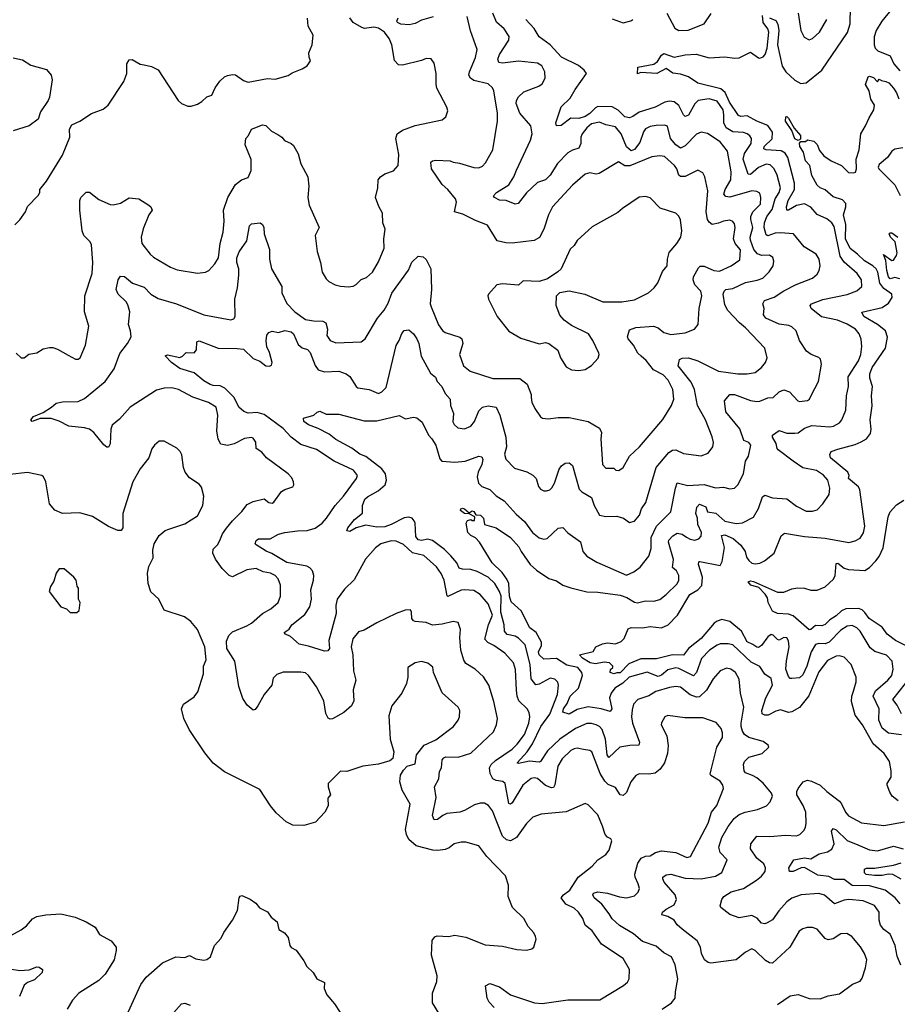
# Model space of a CAD drawing. Extents: x 1933546 to 2138868, y 524910 to 667279.
# Tile 345 of 466: x 2039426 to 2044950, y 636796 to 642993. Entities that reach past the tile are written whole.
import ezdxf

# ---------------------------------------------------------------- set-up
doc = ezdxf.new("R2010")
doc.units = 0

msp = doc.modelspace()

# ---------------------------------------------------------------- linework, layer by layer
at = {"layer": '0CON10XD'}
for points in [[(2044144.8, 643004.8), (2044185, 642988.9), (2044198.4, 642965), (2044204.1, 642925), (2044196.1, 642835), (2044225, 642700), (2044247.5, 642665), (2044305, 642611.9), (2044342.4, 642592.4), (2044375, 642596.5), (2044474.4, 642675), (2044636.6, 642913.4), (2044653.5, 642966.5), (2044656.4, 643185)], [(2043433, 642327), (2043395, 642322.1), (2043364, 642306), (2043352, 642288), (2043329, 642221), (2043295, 642175.8), (2043275, 642168.1), (2043245, 642193.3), (2043211.2, 642275), (2043175, 642319.4), (2043115, 642331.5), (2043075, 642348.2), (2043025, 642337.8), (2042995, 642312.2), (2042965.3, 642274.7), (2042957.9, 642255), (2042957.1, 642215), (2042946, 642184), (2042905, 642173.1), (2042875.6, 642155), (2042811.9, 642088.1), (2042765, 642014.5), (2042734.7, 641985.3), (2042685, 641968.6), (2042615, 641904), (2042564.4, 641835.6), (2042545, 641831.4), (2042487.5, 641855), (2042445, 641857.3), (2042413.9, 641873.9), (2042408, 641885), (2042427.1, 641905), (2042505.7, 641954.3), (2042536.7, 642005), (2042552.8, 642047.2), (2042640.7, 642235), (2042651.2, 642275), (2042643.8, 642325), (2042575, 642405.7), (2042551.5, 642465), (2042552.5, 642485), (2042565, 642506.9), (2042600, 642540), (2042693.8, 642575), (2042715, 642590), (2042733.3, 642625), (2042731.5, 642665), (2042712.4, 642702.4), (2042685, 642719.5), (2042565, 642731.6), (2042465, 642719.4), (2042441.9, 642725), (2042435.6, 642745), (2042445.6, 642775), (2042505.4, 642865), (2042506.7, 642886.7), (2042476.4, 642935), (2042427.2, 642977.3), (2042403.9, 643035)], [(2043500, 643035), (2043549.7, 642939.7), (2043575, 642926.4), (2043632.5, 642927.5), (2043735, 642968.1), (2043778.6, 643031.4)], [(2044326.5, 643035), (2044341.9, 642925), (2044364.4, 642884.4), (2044395, 642866), (2044415, 642875.8), (2044459.4, 642915), (2044506.5, 642995)], [(2044918.8, 643065), (2044852.3, 642985), (2044816.8, 642925), (2044804.6, 642885), (2044803.6, 642835), (2044810.6, 642815), (2044826.6, 642796.6), (2044905.6, 642765), (2044927.5, 642715), (2044965, 642670.7)], [(2039395, 641702.5), (2039426.7, 641733.3), (2039462, 641785), (2039475, 641817.5), (2039543, 641887), (2039552.5, 641905), (2039553.3, 641925), (2039595, 641977.5), (2039695, 642140), (2039742.9, 642255), (2039740, 642305), (2039755, 642331.2), (2039805.7, 642354.3), (2039877.3, 642402.7), (2039950.7, 642429.3), (2039982.5, 642455), (2040082, 642605), (2040100, 642655), (2040100, 642715), (2040115, 642741.2), (2040135, 642743.8), (2040185, 642713.8), (2040210.7, 642709.3), (2040255, 642698.8), (2040297.6, 642677.6), (2040424.4, 642484.4), (2040445, 642466.2), (2040485, 642448.8), (2040505, 642448.8), (2040545, 642461.2), (2040572.3, 642477.7), (2040605, 642508.8), (2040635, 642518.8), (2040656.5, 642565), (2040685, 642606.9), (2040715, 642634.2), (2040735, 642642), (2040765, 642648.8), (2040785, 642646.2), (2040835, 642610.8), (2040865, 642601.2), (2040985, 642623.8), (2041035, 642618.8), (2041115, 642642), (2041140.3, 642659.7), (2041205, 642683.3), (2041235, 642702.5), (2041257.5, 642735), (2041248.3, 642758.3), (2041246.7, 642785), (2041267.5, 642835), (2041273.3, 642895), (2041242.6, 642952.6), (2041236.8, 643003.2)], [(2040685.3, 639714.7), (2040702.8, 639757.2), (2040727.2, 639792.8), (2040765, 639839.4), (2040825, 639896.9), (2040858.1, 639941.9), (2040895, 639960), (2040965, 639977.1), (2040995, 639954.2), (2041015, 639950.8), (2041025, 639956.2), (2041075, 640023.3), (2041094.1, 640035.9), (2041146.4, 640053.6), (2041152.5, 640065), (2041150, 640085), (2041138.8, 640108.8), (2041115, 640133.8), (2040978.8, 640235), (2040950.9, 640270.9), (2040913.8, 640295), (2040912.5, 640335), (2040895, 640359.2), (2040885, 640364), (2040842.1, 640357.9), (2040775.4, 640324.6), (2040735, 640313.5), (2040692.4, 640322.4), (2040675, 640353.3), (2040666.5, 640405), (2040673.4, 640503.4), (2040663.8, 640555), (2040614.6, 640584.6), (2040515, 640617.9), (2040425, 640665.4), (2040383.6, 640676.4), (2040335.5, 640674.5), (2040288.3, 640661.7), (2040121.9, 640555), (2040055, 640478.1), (2040008.9, 640441.1), (2039999.5, 640415), (2039995.6, 640324.4), (2039985, 640303.3), (2039975, 640303.3), (2039955, 640316.7), (2039893.1, 640395), (2039865, 640415.6), (2039835, 640424.4), (2039735, 640435.6), (2039675, 640466.9), (2039625, 640482.9), (2039555, 640483.3), (2039505, 640463.3), (2039497.5, 640475), (2039513.3, 640495), (2039575, 640521.2), (2039626.2, 640553.8), (2039655, 640580), (2039695, 640587.3), (2039795, 640590), (2039835, 640608.9), (2039965, 640716.8), (2040021.8, 640795), (2040057, 640893), (2040105.5, 640955), (2040126.9, 640996.9), (2040124.2, 641035), (2040111.4, 641075), (2040119.1, 641155), (2040107.9, 641197.9), (2040096.9, 641216.9), (2040045.6, 641265), (2040034.5, 641294.5), (2040045.7, 641355), (2040061.2, 641378.8), (2040085, 641377.5), (2040136, 641335), (2040208.8, 641308.8), (2040250.8, 641265), (2040297.9, 641237.9), (2040414, 641204), (2040585, 641136.5), (2040755, 641104.2), (2040775, 641111.2), (2040782.5, 641125), (2040781.2, 641235), (2040796.8, 641305), (2040805.3, 641385.3), (2040804.7, 641425), (2040792.2, 641465), (2040793.6, 641495), (2040807.8, 641532.2), (2040855, 641601.2), (2040873.3, 641696.7), (2040885, 641709.2), (2040940, 641715), (2040954.1, 641704.1), (2040962, 641685), (2040964.4, 641645), (2040997.6, 641547.6), (2040999.1, 641485), (2041010.5, 641425), (2041075.6, 641315), (2041076.7, 641275), (2041107.6, 641207.6), (2041158.5, 641155), (2041226, 641106), (2041275, 641096.9), (2041335, 641095.6), (2041352, 641085), (2041364.4, 641045), (2041360, 641005), (2041381.2, 640975), (2041415, 640960), (2041575, 640966.7), (2041600, 640985), (2041678.5, 641115), (2041719.2, 641165), (2041745, 641208.6), (2041768.8, 641271.2), (2041873.8, 641416.2), (2041895, 641467.5), (2041935, 641504), (2041965, 641500.8), (2041984.5, 641484.5), (2042014.3, 641425), (2042017.1, 641295), (2042010.6, 641205), (2042015.6, 641185), (2042062.8, 641072.8), (2042086.4, 641036.4), (2042105, 641023.5), (2042195.4, 640995.4), (2042209.2, 640985), (2042214.4, 640954.4), (2042194.4, 640885), (2042219.2, 640815), (2042260.9, 640780.9), (2042404.5, 640734.5), (2042575, 640735.6), (2042620.2, 640700.2), (2042644.3, 640635), (2042645.6, 640615.6), (2042650, 640585), (2042667.5, 640545), (2042703.2, 640493.2), (2042717.5, 640485), (2042755, 640480), (2042815, 640489.2), (2042885, 640489.4), (2043005, 640464.3), (2043075, 640422.5), (2043086.9, 640395), (2043082.9, 640355), (2043093.7, 640193.7), (2043115, 640170.8), (2043165, 640171.2), (2043178.8, 640158.8), (2043197.5, 640155), (2043224, 640175), (2043264.4, 640245), (2043326.2, 640303.8), (2043474.1, 640475.9), (2043528.9, 640565), (2043542.2, 640605), (2043537.8, 640665), (2043507.8, 640725), (2043475, 640758.5), (2043415, 640790), (2043369.1, 640849.1), (2043338.6, 640875), (2043316.7, 640895), (2043290, 640945), (2043256.5, 640985), (2043252.4, 640997.6), (2043265, 641040.8), (2043303.9, 641056.1), (2043415, 641063.5), (2043444.6, 641054.6), (2043480, 641025), (2043525, 641012.5), (2043615, 641021.9), (2043673.8, 641045), (2043695.8, 641075), (2043702.7, 641175), (2043718.8, 641255), (2043713.8, 641285), (2043675.4, 641325), (2043664.6, 641355), (2043667.5, 641375), (2043697.5, 641432.5), (2043708.2, 641441.8), (2043735, 641441.6), (2043795, 641414.7), (2043829.5, 641410.5), (2043905, 641443.3), (2043958.9, 641481.1), (2043962, 641545), (2043928.5, 641585), (2043918.4, 641615), (2043928.5, 641685), (2043925, 641708), (2043915, 641722.5), (2043895, 641732.5), (2043855.9, 641725.9), (2043825, 641711.9), (2043785, 641704.5), (2043765, 641718), (2043754.5, 641735), (2043747.1, 641785), (2043756.6, 641916.6), (2043738.9, 642005), (2043725, 642028.8), (2043695, 642046), (2043615, 642006.2), (2043585.4, 642005.4), (2043575, 642015.8), (2043561.8, 642055), (2043546.5, 642075), (2043485, 642131.4), (2043455, 642135.6), (2043405, 642130.4), (2043267.1, 642072.9), (2043234, 642074), (2043195, 642098.6), (2043073.8, 642026.2), (2043055, 642021.1), (2043015, 642028.5), (2042985, 642021.1), (2042905, 641951.9), (2042780, 641815), (2042754.4, 641765), (2042725.7, 641675.7), (2042698.6, 641621.4), (2042665, 641603.1), (2042525, 641586.4), (2042485, 641588.1), (2042432.2, 641602.2), (2042370, 641700), (2042295, 641728.9), (2042215, 641770), (2042163.3, 641783.3), (2042175.3, 641845), (2042170, 641865), (2042121.1, 641925), (2042085, 641956.5), (2042017.3, 642055), (2042013.8, 642096.2), (2042025, 642105.7), (2042045, 642110), (2042135, 642105.5), (2042155, 642095.6), (2042195, 642090.9), (2042285, 642063.1), (2042315, 642061.4), (2042339.1, 642070.9), (2042357.5, 642092.5), (2042403.1, 642175), (2042433.8, 642353.8), (2042434.4, 642405), (2042410.6, 642545), (2042402.5, 642565), (2042375, 642589.2), (2042285, 642611.1), (2042264.3, 642625), (2042253.7, 642643.7), (2042256.5, 642665), (2042295.4, 642755), (2042304.5, 642805), (2042262.8, 642922.8), (2042243.2, 643013.2)], [(2040202.8, 641677.2), (2040191.1, 641625), (2040195.6, 641585.6), (2040246.6, 641516.6), (2040268.3, 641498.3), (2040375.5, 641435.5), (2040418.3, 641418.3), (2040545, 641397.5), (2040595, 641404), (2040616.7, 641415), (2040655, 641456.2), (2040676.9, 641495), (2040687.8, 641585), (2040706.4, 641655), (2040712.7, 641725), (2040710, 641795), (2040736, 641875), (2040785, 641956.7), (2040822.5, 641985), (2040865, 642000.8), (2040883.5, 642045), (2040883, 642113), (2040844.4, 642205), (2040850, 642245), (2040866.7, 642265), (2040885.5, 642304.5), (2040955, 642331.4), (2040975, 642328.1), (2041011.8, 642291.8), (2041050.6, 642270.6), (2041076, 642255), (2041092.1, 642232.1), (2041134.2, 642214.2), (2041150.5, 642200.5), (2041178.1, 642148.1), (2041195, 642086.7), (2041240.8, 642005), (2041246.9, 641945), (2041240.6, 641875), (2041248.6, 641825), (2041310.5, 641685), (2041285.8, 641635), (2041297.5, 641535), (2041320, 641465), (2041330.8, 641405), (2041355, 641362.5), (2041372.5, 641345), (2041412.5, 641325), (2041445, 641317.1), (2041495, 641312), (2041524.2, 641315.8), (2041544.3, 641325.7), (2041575, 641358), (2041609.1, 641370.9), (2041645.8, 641405), (2041685, 641468.8), (2041720.8, 641555), (2041718.1, 641615), (2041725.7, 641675.7), (2041710.8, 641715), (2041710, 641775), (2041687.5, 641817.5), (2041666.2, 641873.8), (2041680, 641935), (2041683.3, 641985), (2041697.5, 642005), (2041725, 642023.3), (2041778.3, 642041.7), (2041808, 642075), (2041812.5, 642145), (2041794.4, 642245), (2041802.5, 642275), (2041835, 642297.1), (2041915, 642327.1), (2042085, 642364), (2042107.3, 642382.7), (2042120.7, 642420.7), (2042115, 642442.5), (2042051.9, 642561.9), (2042046.4, 642586.4), (2042046.9, 642655), (2042035, 642720), (2042015, 642747.5), (2041985, 642748.8), (2041955, 642736.2), (2041835, 642708.1), (2041809.7, 642709.7), (2041785.7, 642735.7), (2041768.9, 642835), (2041752.5, 642875), (2041723.1, 642915), (2041685, 642941.1), (2041655, 642945.7), (2041597, 642937), (2041580, 642945), (2041525, 642976.2), (2041503.3, 643005)], [(2042028.3, 643011.8), (2041955, 642990.3), (2041915, 642970.4), (2041878, 642962), (2041825, 642964.6), (2041804.6, 642975), (2041800.4, 642985), (2041808.2, 643005)], [(2044955, 638075.8), (2044916.7, 638106.7), (2044901.5, 638131.5), (2044886.5, 638175), (2044886.7, 638185), (2044910, 638225), (2044910.9, 638265), (2044900.6, 638325), (2044866.7, 638375), (2044797.7, 638435), (2044730, 638555), (2044684.4, 638615), (2044660.7, 638700.7), (2044663.5, 638735), (2044674, 638766), (2044690.5, 638825), (2044691.5, 638855), (2044658.9, 638935), (2044615, 638981.4), (2044585, 638990), (2044565, 638987.8), (2044510.9, 638959.1), (2044455, 638888.5), (2044393.3, 638736.7), (2044335, 638664.1), (2044285, 638636), (2044265, 638633.2), (2044215, 638648.2), (2044185, 638640), (2044136, 638615), (2044115.4, 638615.4), (2044100, 638625), (2044097.5, 638645), (2044121.5, 638725), (2044163.3, 638805), (2044155.6, 638845.6), (2044115, 638874), (2044085, 638922.2), (2044029.2, 638949.2), (2043915, 639058), (2043884.6, 639065.4), (2043835, 639063.8), (2043815, 639057.3), (2043768.2, 639025), (2043718.2, 638971.8), (2043686, 638884), (2043666.5, 638863.5), (2043575, 638908.8), (2043555, 638913.1), (2043505, 638901.6), (2043465, 638868.2), (2043445, 638859.3), (2043375, 638886.9), (2043262.1, 638855), (2043222.5, 638817.5), (2043172.7, 638785), (2043149.7, 638755), (2043139.3, 638725), (2043151.9, 638655), (2043142, 638638), (2043085, 638655.3), (2043005, 638668.1), (2042935, 638651.8), (2042885, 638621.4), (2042845, 638633.8), (2042847.8, 638655), (2042871.5, 638688.5), (2042891.6, 638735), (2042942.2, 638785), (2042968.1, 638865), (2042963.2, 638885), (2042940, 638915), (2042869.3, 638930.7), (2042805, 638972.9), (2042725, 638968.5), (2042695.5, 638995), (2042691.8, 639015), (2042710.9, 639055), (2042710.5, 639075), (2042676.7, 639135), (2042637.2, 639165), (2042581.4, 639271.4), (2042519.1, 639329.1), (2042508.1, 639365), (2042503.9, 639443.9), (2042492.5, 639472.5), (2042463.1, 639513.1), (2042399.6, 639575), (2042320.8, 639705), (2042295, 639732.9), (2042265, 639746.9), (2042247.1, 639765), (2042236.2, 639825), (2042245, 639840), (2042265, 639847.5), (2042275, 639840), (2042288.3, 639841.7), (2042290, 639865), (2042255, 639882.5), (2042225, 639886), (2042201.2, 639905), (2042202.5, 639915), (2042212.2, 639917.8), (2042225.5, 639915.5), (2042255, 639890), (2042275, 639902.5), (2042285, 639897.5), (2042297.5, 639877.5), (2042326, 639875), (2042344.4, 639855), (2042352.5, 639815), (2042424.4, 639794.4), (2042515.7, 639735), (2042567.5, 639675), (2042582, 639645), (2042638.6, 639565), (2042679.1, 639529.1), (2042755.8, 639475.8), (2042805, 639461.4), (2042843.7, 639433.7), (2042895, 639416.7), (2042995, 639392.5), (2043065, 639390.9), (2043205, 639370.5), (2043246.6, 639356.6), (2043295, 639327.9), (2043315, 639323.8), (2043365, 639334.6), (2043417, 639333), (2043455, 639343.5), (2043495.8, 639374.2), (2043565, 639442.9), (2043574.5, 639465), (2043575.6, 639495), (2043558.9, 639525), (2043535, 639546.2), (2043541.1, 639595), (2043509.4, 639705), (2043512.7, 639717.3), (2043536.5, 639743.5), (2043565, 639760.4), (2043595, 639755.4), (2043623.3, 639736.7), (2043645, 639723.6), (2043675, 639716.9), (2043701.2, 639725), (2043715, 639743.3), (2043717.5, 639765), (2043694.6, 639815), (2043692.5, 639855), (2043682.5, 639885), (2043687.3, 639925), (2043705, 639944.5), (2043745, 639926.4), (2043755.5, 639895.5), (2043807.7, 639887.7), (2043865, 639837.3), (2043935, 639822.9), (2043975, 639825.6), (2044045, 639862.5), (2044075, 639916), (2044100.8, 639989.2), (2044115, 640000.7), (2044165, 639984.7), (2044255, 639977.5), (2044315, 639931.5), (2044375, 639899.4), (2044415, 639899.4), (2044445, 639908.6), (2044481.4, 639945), (2044520, 640005), (2044525.7, 640044.3), (2044512.5, 640095), (2044485, 640125.4), (2044440.6, 640155), (2044355, 640172.1), (2044293.3, 640215), (2044200.6, 640285), (2044193.1, 640295), (2044188.1, 640325), (2044164.4, 640365), (2044165, 640378.8), (2044205, 640406.9), (2044255, 640390.8), (2044305, 640390), (2044325, 640393.8), (2044365, 640422.1), (2044411.2, 640438.8), (2044525, 640429.6), (2044548, 640435), (2044585, 640455.6), (2044600, 640475), (2044625.5, 640535), (2044630.4, 640625), (2044641.8, 640685), (2044641.2, 640745), (2044705, 640845.7), (2044720.4, 640885), (2044726.4, 640936.4), (2044723, 640983), (2044709.5, 641015), (2044686.7, 641045), (2044635, 641077.9), (2044572.7, 641102.7), (2044473, 641123), (2044407.5, 641175), (2044400.8, 641195), (2044410, 641205), (2044481.8, 641231.8), (2044635, 641264.1), (2044695, 641286.7), (2044726.9, 641315), (2044724.5, 641355), (2044696.5, 641395), (2044615, 641467.1), (2044589.5, 641505), (2044551.7, 641691.7), (2044536.9, 641715), (2044505, 641738.9), (2044445, 641767.8), (2044405, 641813.5), (2044366.2, 641835), (2044315, 641823.2), (2044265, 641794.5), (2044254.6, 641794.6), (2044251.8, 641815), (2044262.8, 641855), (2044302.5, 641925), (2044302.7, 641965), (2044259.7, 642125), (2044243.2, 642153.2), (2044218.8, 642168.8), (2044123.7, 642173.7), (2044109.5, 642179.5), (2044111.9, 642195), (2044163, 642243), (2044163.1, 642285), (2044135, 642328), (2044065, 642355.2), (2044005, 642387.3), (2043965, 642384.7), (2043951, 642391), (2043894.5, 642475), (2043866.1, 642536.1), (2043838.9, 642558.9), (2043693.3, 642593.3), (2043635, 642634.2), (2043585, 642650), (2043536, 642656), (2043495.8, 642685.8), (2043435.3, 642654.7), (2043335, 642661.1), (2043313.6, 642653.6), (2043317.5, 642695), (2043416.7, 642713.3), (2043439.8, 642730.2), (2043465, 642770.8), (2043480.3, 642779.7), (2043545, 642757.3), (2043615, 642771.3), (2043683.2, 642776.8), (2043765, 642754.4), (2043865, 642760.6), (2043925, 642751.4), (2043955, 642754.2), (2044025, 642788), (2044075, 642753.8), (2044085, 642751.2), (2044105, 642759.2), (2044117.3, 642775), (2044131.5, 642815), (2044141.8, 642915), (2044135.4, 642935), (2044106.2, 642975), (2044100.6, 643019.4)], [(2043554.2, 640045), (2043565, 640078.5), (2043631.7, 640061.7), (2043735, 640066.7), (2043805, 640046.2), (2043855, 640050), (2043895, 640039.5), (2043925, 640045.6), (2043946.9, 640065), (2043982.5, 640135), (2043994.5, 640215), (2044013.2, 640246.8), (2044027.3, 640315), (2044015, 640332.2), (2043984.6, 640344.6), (2043957.8, 640417.8), (2043870.9, 640525), (2043862.5, 640595), (2043895, 640633.8), (2043925, 640634.4), (2044025, 640597.2), (2044065, 640589.7), (2044085, 640591.6), (2044135, 640613.1), (2044168.8, 640615), (2044205, 640650.8), (2044235, 640662.9), (2044270.7, 640650.7), (2044323.8, 640595), (2044335, 640590.8), (2044385, 640596), (2044397.5, 640605), (2044408.3, 640628.3), (2044454.4, 640715), (2044472, 640825), (2044465.8, 640855.8), (2044455, 640866.2), (2044406.7, 640885), (2044377.6, 640907.6), (2044334.4, 640975), (2044313.9, 641033.9), (2044285, 641060), (2044267.9, 641067.9), (2044205, 641076.7), (2044122.2, 641115), (2044106.9, 641135), (2044111.9, 641175), (2044102.9, 641205), (2044113.8, 641225), (2044175, 641247.3), (2044235, 641286.6), (2044313.7, 641326.4), (2044415, 641365.7), (2044445, 641392), (2044458.6, 641415), (2044464.4, 641445), (2044458.1, 641485), (2044438.3, 641518.3), (2044363.1, 641563.1), (2044295.3, 641645.3), (2044215, 641652.4), (2044181.3, 641648.7), (2044135, 641632.3), (2044125, 641639.4), (2044110.6, 641685), (2044113.1, 641715), (2044129.3, 641755), (2044161, 641799), (2044180, 641865), (2044205.5, 641905.5), (2044215.2, 641935), (2044194.4, 642014.4), (2044175.4, 642055), (2044149, 642079), (2044123.8, 642083.8), (2044075, 642063.1), (2044025, 642020), (2044011.6, 642021.6), (2043979.8, 642115), (2043988.9, 642151.1), (2044029.6, 642215), (2044031.8, 642245), (2044021.9, 642261.9), (2044004.2, 642275), (2043982.4, 642282.4), (2043915, 642286.8), (2043873.4, 642313.4), (2043857.5, 642345), (2043858.7, 642395), (2043852.9, 642425), (2043815, 642481.3), (2043765, 642495.3), (2043695.9, 642484.1), (2043675.2, 642464.8), (2043635, 642393.1), (2043615, 642384.4), (2043603.8, 642393.8), (2043574.3, 642454.3), (2043545.4, 642475.4), (2043515, 642480.4), (2043486.5, 642473.5), (2043425, 642442.5), (2043325, 642411.8), (2043286, 642384), (2043265, 642376.3), (2043235, 642382.3), (2043193.6, 642423.6), (2043155, 642445.7), (2043065, 642446.5), (2043050.4, 642439.6), (2043015, 642402.1), (2042984.2, 642385), (2042945, 642371.7), (2042895, 642372.7), (2042835, 642327.1), (2042805, 642324.4), (2042801.5, 642345), (2042833.3, 642445), (2042890.5, 642499.5), (2042922, 642555), (2042992.5, 642655), (2042979.4, 642675), (2042944.2, 642704.2), (2042836.7, 642756.8), (2042765, 642834.4), (2042696, 642885), (2042665, 642938), (2042611.2, 642995)], [(2043155, 642999.2), (2043225, 642973.5), (2043273.4, 642986.6), (2043284.7, 642995.3)], [(2039385, 642753.3), (2039445, 642740), (2039496.4, 642706.4), (2039595, 642680), (2039623.8, 642645), (2039630.8, 642615), (2039613.8, 642505), (2039606.2, 642485), (2039556.9, 642413.1), (2039542.5, 642367.5), (2039485, 642325.8), (2039386.1, 642293.9)], [(2044975, 638491.8), (2044895, 638503.2), (2044855, 638534.6), (2044832.8, 638585), (2044835, 638655.8), (2044798.6, 638735), (2044811.7, 638768.3), (2044890.4, 638835), (2044914.2, 638865), (2044923.6, 638905), (2044916.6, 638956.6), (2044882.4, 638992.4), (2044807.4, 639017.4), (2044778.9, 639038.9), (2044715.3, 639145), (2044695, 639164.7), (2044665, 639180), (2044635, 639176.7), (2044595, 639150.8), (2044520, 639075), (2044495, 639065.7), (2044455, 639067.7), (2044435, 639059.6), (2044406.4, 639015), (2044381, 638925), (2044355, 638868.9), (2044335, 638850.5), (2044285, 638845.8), (2044275, 638847.5), (2044265, 638859.2), (2044248.5, 638905), (2044252.1, 638957.9), (2044268.5, 639045), (2044265, 639083.8), (2044255, 639102.2), (2044235, 639104.5), (2044205, 639088.5), (2044195, 639091.1), (2044168.9, 639118.9), (2044155, 639122.5), (2044135, 639108.8), (2044095, 639053.2), (2044075, 639042.2), (2044065, 639043.3), (2044041.3, 639061.3), (2044005, 639077.3), (2043968.4, 639145), (2043895, 639204.7), (2043845, 639218.1), (2043815, 639208.4), (2043796.2, 639195), (2043715, 639097.7), (2043634.8, 639035.2), (2043605, 638993.8), (2043535, 638994.8), (2043435, 638969.7), (2043335, 638970.8), (2043260.2, 638939.8), (2043205, 638882.2), (2043185, 638883.1), (2043165, 638875.8), (2043142, 638885), (2043145, 638902.5), (2043160, 638915), (2043160, 638925), (2043137.5, 638945), (2043105, 638948.8), (2043050.2, 638939.8), (2043017.3, 638945), (2042967.3, 638975), (2042950, 638995), (2043035, 639016.7), (2043053.2, 639046.8), (2043093.8, 639065), (2043125, 639070.9), (2043175, 639065.3), (2043210.9, 639079.1), (2043230.7, 639099.3), (2043255, 639160), (2043275, 639166.7), (2043345, 639164.6), (2043395, 639174.4), (2043465, 639164.6), (2043506.7, 639183.3), (2043565.8, 639244.2), (2043644.1, 639375.9), (2043695, 639405.4), (2043719, 639431), (2043722.8, 639485), (2043699.2, 639565), (2043700.2, 639579.8), (2043706.9, 639583.1), (2043835, 639558.5), (2043847.8, 639582.2), (2043861.1, 639671.1), (2043843.7, 639746.3), (2043865, 639751.6), (2043917.3, 639727.3), (2043964.7, 639685), (2043992.3, 639645), (2044001.2, 639611.2), (2044015, 639590), (2044035, 639572.7), (2044055, 639567.8), (2044085, 639573.1), (2044113.4, 639586.6), (2044175.5, 639634.5), (2044219.2, 639745), (2044239.7, 639760.3), (2044365, 639740.7), (2044495, 639730.5), (2044645, 639703.1), (2044685, 639712.7), (2044715, 639730.6), (2044737.3, 639762.7), (2044746.2, 639805), (2044714.7, 640035), (2044705, 640052.7), (2044642.9, 640105), (2044646, 640125), (2044638, 640145), (2044529.2, 640235), (2044524.1, 640255.9), (2044533.3, 640275), (2044575, 640290), (2044685, 640320), (2044723, 640337), (2044756, 640355), (2044780.9, 640389.1), (2044784.3, 640415), (2044778.1, 640475), (2044792.1, 640562.1), (2044786.7, 640626.7), (2044793.8, 640685), (2044777.4, 640737.4), (2044777.1, 640765), (2044791.6, 640805), (2044875.4, 640925), (2044887.3, 640995), (2044874.6, 641035), (2044825, 641075.2), (2044737.9, 641125), (2044727.1, 641152.9), (2044855, 641181.5), (2044895, 641208.1), (2044916.5, 641245), (2044914.4, 641265), (2044865, 641301.9), (2044839.9, 641335), (2044826.8, 641405), (2044816.1, 641425), (2044795, 641444.8), (2044743.4, 641475), (2044698, 641518), (2044652.9, 641552.9), (2044622.8, 641615), (2044625.5, 641705), (2044611.4, 641765), (2044625.3, 641815), (2044625, 641835.7), (2044605, 641860.5), (2044545, 641878.8), (2044495, 641921.9), (2044464, 641934), (2044445, 641952.5), (2044412.4, 642012.4), (2044398.2, 642075), (2044370.9, 642105), (2044358.9, 642158.9), (2044336.2, 642195), (2044334.1, 642215.9), (2044342.5, 642227.5), (2044372.5, 642227.5), (2044385, 642237.5), (2044425, 642228.8), (2044445, 642208.8), (2044460.9, 642170.9), (2044487.2, 642137.2), (2044534, 642104), (2044599.2, 642075), (2044641.7, 642031.7), (2044675, 642029.2), (2044685.5, 642034.5), (2044693.1, 642055), (2044691.2, 642115), (2044708.5, 642175), (2044719.6, 642275), (2044750.4, 642325), (2044771.8, 642375), (2044802.2, 642425), (2044805.7, 642455), (2044783.2, 642493.2), (2044771.8, 642545), (2044749.6, 642585), (2044767, 642633), (2044775, 642638.8), (2044799.6, 642629.6), (2044825, 642602.5), (2044835, 642620), (2044850, 642610), (2044876.7, 642605), (2044895.8, 642595), (2044925, 642562), (2044945, 642532), (2044958.6, 642495)], [(2044325, 642233.8), (2044305, 642244.2), (2044285.7, 642295.7), (2044246.9, 642355), (2044247.7, 642382.3), (2044255, 642383.1), (2044265, 642373.1), (2044299.7, 642309.7), (2044339.4, 642265), (2044339.5, 642240.5), (2044325, 642233.8)], [(2043468.8, 636765), (2043528, 636805), (2043552, 636835), (2043553.3, 636875), (2043568.1, 636955), (2043551.9, 637045), (2043527.5, 637095), (2043480.3, 637120.3), (2043431.5, 637161.5), (2043345, 637190.7), (2043289.4, 637239.4), (2043201.7, 637291.7), (2043155, 637333.6), (2043135.7, 637365.7), (2043090.9, 637425), (2043042.5, 637465), (2043034, 637485), (2043036.7, 637495), (2043065, 637502.9), (2043125, 637495.4), (2043201.5, 637471.5), (2043245, 637465.4), (2043295, 637479.4), (2043318.3, 637501.7), (2043326.4, 637523.6), (2043319.2, 637555), (2043299.1, 637595), (2043296.8, 637615), (2043315.8, 637685), (2043337.9, 637715), (2043365, 637728.1), (2043395, 637730), (2043428.8, 637751.2), (2043465, 637762.4), (2043555, 637752), (2043625, 637719.4), (2043648.8, 637725), (2043759.2, 637935), (2043781.2, 638005), (2043812.9, 638047.1), (2043855.6, 638154.4), (2043852.5, 638175), (2043835, 638201.2), (2043775, 638236.7), (2043770.8, 638245), (2043778.9, 638271.1), (2043812.9, 638415), (2043849.5, 638475), (2043850.4, 638505), (2043841.1, 638531.1), (2043810.3, 638570.3), (2043725, 638599.4), (2043611.7, 638598.3), (2043505, 638613.8), (2043486.7, 638605), (2043465, 638567.5), (2043464, 638555), (2043498.6, 638485), (2043508.1, 638425), (2043503.5, 638375), (2043483.8, 638316.2), (2043458.1, 638275), (2043425, 638250.9), (2043386.1, 638243.9), (2043325, 638246.9), (2043303.1, 638236.9), (2043273.5, 638196.5), (2043245, 638128.6), (2043225, 638110), (2043205, 638114.3), (2043175, 638160), (2043129.5, 638179.5), (2043109.2, 638199.2), (2043079.4, 638249.4), (2043028.1, 638385), (2043015, 638393.3), (2042975, 638400.4), (2042935, 638407.5), (2042915, 638402.9), (2042895, 638392.5), (2042839.6, 638340.4), (2042813.9, 638295), (2042793.6, 638176.4), (2042785, 638161.4), (2042772.3, 638157.7), (2042735, 638172.7), (2042685, 638217.1), (2042665, 638221.5), (2042645, 638217.9), (2042592, 638175), (2042525, 638064.4), (2042515, 638055.6), (2042505, 638059.2), (2042482, 638185), (2042467.3, 638197.3), (2042425, 638205.2), (2042405, 638215.3), (2042387.5, 638247.5), (2042384.1, 638285), (2042392.5, 638305), (2042420.5, 638329.5), (2042525, 638401.8), (2042557.7, 638432.3), (2042602.4, 638495), (2042630.3, 638565), (2042636.9, 638605), (2042633, 638633), (2042620, 638655), (2042568.3, 638705), (2042556.3, 638735), (2042553.4, 638773.4), (2042546.4, 638903.6), (2042533.1, 638945), (2042480, 639005), (2042410.8, 639055), (2042372.3, 639072.3), (2042353.1, 639093.1), (2042376.1, 639185), (2042402.6, 639245), (2042375, 639316.7), (2042323.3, 639375), (2042285, 639400), (2042225, 639405.4), (2042205, 639402.7), (2042121.7, 639361.7), (2042115.8, 639365.8), (2042097.1, 639465), (2042078.4, 639508.4), (2042049.8, 639549.8), (2041970.7, 639620.7), (2041898, 639638), (2041840.8, 639690.8), (2041795, 639710.9), (2041765, 639713.2), (2041699.2, 639695), (2041665, 639670), (2041603.1, 639596.9), (2041532.2, 639467.8), (2041470.3, 639409.7), (2041425.1, 639344.9), (2041415.2, 639305), (2041418, 639255), (2041371.5, 639085), (2041376.2, 639035), (2041365, 639020.8), (2041345, 639018.2), (2041245, 639050.6), (2041185, 639062), (2041130.8, 639110.8), (2041098.8, 639125), (2041091.2, 639135), (2041122.5, 639157.5), (2041138.6, 639185), (2041221.1, 639248.9), (2041251.9, 639298.1), (2041262.3, 639345), (2041259.6, 639405), (2041276.2, 639466.2), (2041277.9, 639495), (2041269.4, 639525), (2041253.1, 639543.1), (2041232.9, 639552.9), (2041107.6, 639577.6), (2041013, 639633), (2040977.6, 639647.6), (2040915, 639688.8), (2040908.8, 639695), (2040914.3, 639715.7), (2040930, 639725), (2041003.4, 639726.6), (2041055, 639755.7), (2041095, 639765.5), (2041175, 639776.4), (2041235, 639777.5), (2041285, 639792.5), (2041330, 639825), (2041357.8, 639855), (2041411.8, 639935), (2041465.2, 639994.8), (2041545.8, 640105), (2041552.9, 640125), (2041527.2, 640157.2), (2041404.7, 640214.8), (2041295, 640288.2), (2041195, 640320.3), (2041134.6, 640365), (2041085, 640419.7), (2040965, 640508.1), (2040920.3, 640520.3), (2040865, 640516.5), (2040837.9, 640527.9), (2040805, 640554.3), (2040775.5, 640615.5), (2040716.9, 640675), (2040688.3, 640688.3), (2040645, 640690.9), (2040625, 640698.1), (2040585, 640719.2), (2040525, 640770), (2040435, 640797.1), (2040382.5, 640835), (2040341.7, 640878.3), (2040356.1, 640883.9), (2040435, 640868.1), (2040451.2, 640875), (2040475, 640898.8), (2040525, 640896.7), (2040538.8, 640915), (2040541.2, 640965), (2040555, 640972.5), (2040676.2, 640926.2), (2040795, 640924.5), (2040835, 640918.5), (2040895, 640861.8), (2040937.1, 640845), (2040975, 640814.5), (2040997.9, 640812.1), (2041011.3, 640818.7), (2041015.4, 640834.6), (2040999, 640899), (2040982.7, 640935), (2040977.3, 640972.7), (2040982.5, 641007.5), (2040993.3, 641025), (2041015, 641032), (2041055, 641024.2), (2041095, 641037.8), (2041135, 641027.8), (2041150, 641015), (2041179.8, 640949.8), (2041205, 640928.6), (2041236.9, 640916.9), (2041255, 640898), (2041285, 640815.8), (2041305, 640790), (2041345, 640777.3), (2041435, 640780), (2041480, 640765), (2041505, 640748.1), (2041543.3, 640685), (2041555, 640675.6), (2041625, 640665.6), (2041685, 640640.8), (2041705, 640650), (2041732.1, 640677.9), (2041796.6, 640943.4), (2041815.6, 640975), (2041830.9, 641019.1), (2041845, 641036.2), (2041875, 641042), (2041904.3, 641015), (2041925, 640983.8), (2041937.3, 640955), (2041953.8, 640875), (2042012.3, 640767.7), (2042043.5, 640743.5), (2042053.9, 640715), (2042082.7, 640685), (2042105, 640640), (2042134.6, 640605), (2042136.7, 640565), (2042155.6, 640515), (2042153.1, 640463.1), (2042160.8, 640445), (2042183.8, 640425), (2042225, 640418.5), (2042265, 640435.6), (2042288.2, 640465), (2042315, 640531.4), (2042339.2, 640555), (2042375, 640562.9), (2042425, 640554.2), (2042447.1, 640505), (2042486, 640365), (2042489.5, 640305), (2042478, 640258), (2042485, 640226.2), (2042539.8, 640169.8), (2042617.6, 640147.6), (2042656.8, 640126.8), (2042676, 640105), (2042690.8, 640055), (2042705, 640038.8), (2042725, 640028.8), (2042741.7, 640028.3), (2042762.5, 640035), (2042775, 640046.7), (2042792.5, 640075), (2042822.5, 640165), (2042836, 640185), (2042858.7, 640201.3), (2042885, 640204.3), (2042906.3, 640186.3), (2042928.1, 640105), (2042948.2, 640038.2), (2042965, 640021.5), (2043024.4, 639985), (2043042.2, 639935), (2043075.5, 639875.5), (2043114.3, 639865.7), (2043185, 639867.5), (2043226.7, 639855), (2043265, 639829.2), (2043295, 639836), (2043326.9, 639875), (2043340.5, 639915), (2043366.7, 639955), (2043431.2, 640175), (2043510.8, 640269.1), (2043535, 640283.8), (2043555, 640285.4), (2043605, 640263.6), (2043715, 640247.5), (2043760, 640265), (2043787.9, 640305), (2043792.6, 640332.6), (2043785, 640366.7), (2043743.1, 640475), (2043691.8, 640565), (2043672.6, 640665), (2043651.2, 640711.2), (2043571.4, 640815), (2043579.2, 640855), (2043595, 640862.9), (2043635, 640864.2), (2043695, 640845.4), (2043825, 640780.9), (2043945, 640764.5), (2044005.6, 640764.4), (2044055, 640772), (2044095.8, 640805), (2044120.8, 640835), (2044130.8, 640865), (2044115.5, 640925.5), (2043994.6, 641054.6), (2043955.8, 641085.8), (2043882.8, 641162.8), (2043865, 641198.8), (2043854.5, 641265.5), (2043859.2, 641285), (2043871.2, 641295), (2043915, 641302.3), (2043995, 641338.7), (2044066.9, 641353.1), (2044103.3, 641366.7), (2044142.7, 641407.3), (2044168.1, 641445), (2044173, 641473), (2044165.5, 641495.5), (2044145, 641510.5), (2044095, 641509.1), (2044069, 641519), (2044047.6, 641547.6), (2044026.2, 641605), (2044024.2, 641625), (2044040.7, 641685), (2044026.7, 641735), (2044027, 641755), (2044041.2, 641785), (2044087.8, 641832.2), (2044091.6, 641875), (2044085, 641900.8), (2044065, 641912.5), (2044035, 641915.4), (2043895, 641876.8), (2043870.8, 641880.9), (2043857.3, 641895), (2043865.3, 641925), (2043901.1, 641985), (2043904.6, 642035), (2043880.9, 642165), (2043835, 642224.4), (2043755, 642277.5), (2043715, 642284.5), (2043685, 642272.5), (2043615, 642198.5), (2043585, 642185.4), (2043555, 642206.4), (2043522.5, 642245), (2043503.8, 642323.8), (2043485, 642330.4), (2043433, 642327)], [(2044985, 642186.7), (2044935, 642177.8), (2044916, 642165), (2044888.8, 642125), (2044835, 642081.2), (2044830, 642065), (2044833.6, 642055), (2044933.3, 641953.2), (2044967.3, 641887.3)], [(2039404.1, 640894.1), (2039435, 640865.7), (2039455, 640864.4), (2039482.9, 640887.1), (2039535, 640896.2), (2039575, 640922.5), (2039615, 640930), (2039635, 640930), (2039665, 640918.8), (2039732, 640882), (2039777, 640857), (2039795, 640857.5), (2039806.7, 640865), (2039840, 640945), (2039862.5, 641065), (2039834, 641155), (2039837.3, 641255), (2039882.5, 641395), (2039887.3, 641465), (2039877.3, 641577.3), (2039869.2, 641595), (2039830, 641635), (2039820.5, 641665), (2039805.6, 641795), (2039805.6, 641855), (2039811.1, 641875), (2039845, 641907.1), (2039865, 641907.5), (2039925, 641861.2), (2039995, 641830), (2040015, 641828.6), (2040061.7, 641838.3), (2040115, 641873.1), (2040175.6, 641865), (2040239.1, 641825), (2040250.9, 641815), (2040259.4, 641795), (2040240, 641765), (2040202.8, 641677.2)], [(2042945, 640784.2), (2042985, 640792), (2043025, 640816.7), (2043066.1, 640863.9), (2043073.8, 640885), (2043071.2, 640895), (2043034.2, 640975), (2043007.1, 641015), (2042899.1, 641069.1), (2042852.1, 641102.1), (2042825, 641133.3), (2042803.3, 641195), (2042803.9, 641256.1), (2042825, 641276.7), (2042883.9, 641286.1), (2042982.5, 641265), (2043096.9, 641216.9), (2043215, 641216.9), (2043295, 641230.6), (2043383.8, 641275), (2043420, 641305), (2043443.2, 641336.8), (2043470.8, 641409.2), (2043501.9, 641445), (2043502.9, 641485), (2043512.8, 641527.2), (2043562.5, 641585), (2043587.1, 641625), (2043593.1, 641665), (2043585, 641733.3), (2043575, 641756.7), (2043556.7, 641775), (2043456.3, 641806.3), (2043395, 641871.2), (2043365, 641880), (2043324.3, 641875.7), (2043220, 641805), (2043191.1, 641778.9), (2043029.7, 641690.3), (2042935, 641604), (2042915, 641572), (2042891.2, 641548.8), (2042833.3, 641425), (2042814.1, 641405.9), (2042747.6, 641362.4), (2042695, 641345.7), (2042595, 641348.8), (2042565, 641323.3), (2042465, 641330.8), (2042430, 641325), (2042377.5, 641265), (2042372.5, 641255), (2042376.7, 641235), (2042432, 641125), (2042505, 641033.3), (2042580.7, 640989.3), (2042695, 640953.8), (2042735, 640961.2), (2042757.5, 640955), (2042814.1, 640914.1), (2042829.2, 640865), (2042865, 640808.8), (2042899.5, 640789.5), (2042945, 640784.2)], [(2044965, 641362.5), (2044935, 641370.7), (2044905, 641361.5), (2044895, 641373.8), (2044883.8, 641415), (2044877.5, 641477.5), (2044862.5, 641515), (2044915, 641476.7), (2044925, 641480), (2044945, 641510), (2044948.1, 641525), (2044935.4, 641595.4), (2044906.7, 641625), (2044899.2, 641645), (2044905, 641652), (2044915, 641651.1), (2044953.5, 641623.5)], [(2044195.8, 636795), (2044275, 636848.2), (2044325, 636857.3), (2044395, 636831.4), (2044465, 636830), (2044515, 636848.1), (2044585, 636860.6), (2044668.3, 636921.7), (2044715, 636942), (2044729.3, 636960.7), (2044750, 637025), (2044756.9, 637075), (2044742.7, 637115), (2044716.9, 637156.9), (2044663.2, 637223.2), (2044632.3, 637242.3), (2044595, 637239.2), (2044545, 637207.1), (2044515, 637200.8), (2044495, 637210), (2044445, 637268.6), (2044415, 637278.9), (2044381.3, 637278.7), (2044355, 637270.8), (2044332.5, 637255), (2044273.1, 637155), (2044165, 637054.5), (2044145, 637056.2), (2044120.4, 637070.4), (2044055, 637134.4), (2044035, 637144.4), (2043995, 637123.5), (2043935, 637074.6), (2043775.5, 637055.5), (2043758.8, 637058.8), (2043735.9, 637075.9), (2043718, 637115), (2043710, 637155), (2043689.4, 637195), (2043595, 637269.2), (2043564.4, 637295), (2043545, 637325.7), (2043505, 637348.1), (2043468, 637358), (2043472, 637375), (2043494.4, 637395), (2043545, 637422.2), (2043560.9, 637455), (2043552.1, 637485), (2043482.9, 637565), (2043472.9, 637585), (2043474.2, 637595), (2043495, 637610), (2043525, 637613.8), (2043615, 637589.3), (2043715, 637585.8), (2043805, 637602.2), (2043844.2, 637625.7), (2043879.4, 637705), (2043835, 637751.4), (2043827.3, 637785), (2043846.2, 637845), (2043884.2, 637915.8), (2043922.9, 637965), (2043955, 637989.5), (2043991.2, 638005), (2044068.7, 638021.3), (2044126.2, 638045), (2044149.7, 638070.3), (2044164.2, 638105), (2044158.1, 638125), (2044105, 638188.2), (2044065, 638222.1), (2044038.8, 638235), (2043995, 638252.5), (2043985.8, 638265), (2043982.1, 638305), (2043987.8, 638325), (2044015, 638350.6), (2044100, 638375), (2044141.2, 638415), (2044137, 638427), (2044105, 638449.2), (2044015, 638476), (2043988.7, 638495), (2043975.3, 638515), (2043965.9, 638545), (2043966.7, 638565), (2043984.7, 638665), (2043962, 638755), (2043953.3, 638843.3), (2043931.9, 638885), (2043902, 638905), (2043875, 638912.5), (2043835, 638894.4), (2043790.4, 638845), (2043748, 638772), (2043705, 638732.1), (2043685, 638728.6), (2043645, 638743.5), (2043585, 638791.1), (2043555, 638795.4), (2043515, 638789.2), (2043430.8, 638765), (2043385, 638737.9), (2043316.3, 638713.7), (2043290, 638685), (2043280.9, 638649.1), (2043276.7, 638605), (2043283.1, 638565), (2043327.9, 638445), (2043323.1, 638426.9), (2043265.3, 638425.3), (2043202.9, 638415), (2043135, 638348.6), (2043123.2, 638365), (2043114.1, 638464.1), (2043092.4, 638525), (2043075, 638543.8), (2043054, 638555), (2043025, 638563.3), (2042995, 638562.2), (2042925, 638532), (2042824.8, 638465.2), (2042748, 638392), (2042705, 638323.3), (2042695, 638319.6), (2042633.9, 638326.1), (2042565, 638310.6), (2042556.2, 638315), (2042619.2, 638385), (2042653.2, 638435), (2042706.1, 638543.9), (2042762.7, 638622.7), (2042811.8, 638745), (2042816.5, 638805), (2042812.6, 638822.6), (2042795, 638841.4), (2042765, 638848.5), (2042695, 638811.8), (2042675, 638807.5), (2042645, 638844.4), (2042638.3, 638935), (2042607.9, 639057.9), (2042565, 639101.2), (2042545, 639112.1), (2042494.1, 639124.1), (2042478, 639145), (2042475.8, 639185), (2042454.5, 639265), (2042457.4, 639365), (2042446.7, 639395), (2042415.8, 639445), (2042375, 639483.7), (2042305, 639520.5), (2042265, 639532.6), (2042212.5, 639535), (2042192, 639542), (2042176.9, 639575), (2042139.5, 639619.5), (2042099.2, 639659.2), (2042025, 639715.7), (2041995, 639723.3), (2041955, 639714.1), (2041935, 639719.6), (2041920.4, 639740.4), (2041915.3, 639825), (2041909.4, 639839.4), (2041895.7, 639855.7), (2041875, 639861.8), (2041845, 639858.8), (2041763.5, 639815), (2041725, 639802.2), (2041675, 639799.1), (2041605, 639811.5), (2041543.8, 639795), (2041505, 639770.9), (2041486, 639775), (2041492.5, 639795), (2041533.3, 639846.7), (2041583.8, 639886.2), (2041584.6, 639935), (2041598.8, 639975), (2041615, 639990.8), (2041681.9, 640028.1), (2041725.5, 640065), (2041734.6, 640095), (2041728, 640135), (2041705, 640166.9), (2041605, 640243.6), (2041567.7, 640257.7), (2041517, 640297), (2041415, 640351.3), (2041374.3, 640385), (2041305, 640420.4), (2041243.1, 640443.1), (2041214.2, 640465), (2041213.3, 640485), (2041276.9, 640503.1), (2041297.7, 640522.3), (2041315, 640528.8), (2041355, 640510), (2041435, 640511.2), (2041595, 640468.1), (2041675, 640469.1), (2041815, 640502.5), (2041855, 640482), (2041905, 640491.2), (2041925, 640486.7), (2041960.3, 640460.3), (2041998.2, 640378.2), (2042021.1, 640355), (2042045, 640315.7), (2042070, 640230), (2042083.6, 640213.6), (2042165, 640208.1), (2042230, 640215), (2042315, 640245.5), (2042335, 640242), (2042340.4, 640225), (2042335, 640193.3), (2042310.8, 640145), (2042304.6, 640115), (2042314.6, 640075), (2042335, 640054.7), (2042386.2, 640036.2), (2042425, 639996.2), (2042475.7, 639965.7), (2042551.5, 639881.5), (2042603.1, 639835), (2042654.7, 639764.7), (2042695, 639732.2), (2042725, 639723.3), (2042745, 639728.5), (2042815, 639791.9), (2042845, 639796), (2042875, 639764), (2042955, 639706.2), (2042970.5, 639645), (2042995, 639616.9), (2043058.3, 639578.3), (2043245, 639496.5), (2043291.1, 639518.9), (2043332, 639548), (2043385, 639615.8), (2043400.9, 639665), (2043400.4, 639735), (2043434.6, 639805.4), (2043524.6, 639895), (2043554.2, 640045)], [(2042110.8, 636665), (2042024.6, 636804.6), (2042023.3, 636865), (2042050.6, 636939.4), (2042053.6, 636975), (2042017.7, 637105), (2042022.8, 637197.2), (2042039.7, 637220.3), (2042052.7, 637227.3), (2042125, 637222.1), (2042165, 637231.1), (2042235, 637218.1), (2042355, 637170.8), (2042465, 637162), (2042555, 637141.2), (2042615, 637136.7), (2042650, 637145), (2042662.5, 637155), (2042676.7, 637205), (2042673, 637223), (2042662.5, 637245), (2042626.4, 637286.4), (2042600, 637335), (2042528, 637405), (2042500, 637475), (2042503.6, 637546.4), (2042483.8, 637605), (2042366.6, 637726.6), (2042315, 637793.8), (2042235, 637815.7), (2042205, 637815.6), (2042161.2, 637805), (2042129.5, 637780.5), (2042105, 637770.3), (2042057.1, 637762.9), (2042025.9, 637765.9), (2041922.4, 637792.4), (2041875, 637833.5), (2041860, 637865), (2041855.3, 637895), (2041884.4, 638054.4), (2041833.3, 638143.3), (2041818.1, 638195), (2041822.4, 638237.6), (2041840.9, 638269.1), (2041865, 638293.8), (2041915, 638310), (2041924.2, 638365), (2041972.4, 638427.6), (2042045, 638461.1), (2042157.1, 638545), (2042186.9, 638585), (2042194.4, 638605.6), (2042195.8, 638645), (2042185.5, 638665.5), (2042085, 638756.2), (2042030, 638885), (2042026.8, 638916.8), (2041995, 638942), (2041955, 638952.9), (2041916.2, 638945), (2041868.8, 638915), (2041868.8, 638855), (2041861.2, 638815), (2041831.2, 638755), (2041769.2, 638675), (2041749.4, 638610.6), (2041757.1, 638465), (2041781.2, 638385), (2041775, 638342.5), (2041755, 638328.8), (2041685, 638306.9), (2041585.7, 638294.3), (2041485, 638262), (2041445, 638263.3), (2041367.5, 638185), (2041366.7, 638165), (2041383.3, 638115), (2041366.1, 638093.9), (2041367.5, 638045), (2041346.7, 638005), (2041287, 637943), (2041215, 637920.8), (2041145, 637924.2), (2041103.2, 637943.2), (2041040.3, 638000.3), (2041004.2, 638044.2), (2040937.7, 638147.7), (2040715, 638260), (2040645, 638312.5), (2040591.7, 638378.3), (2040493.8, 638525), (2040460, 638595), (2040444.2, 638655), (2040458, 638685), (2040525, 638732), (2040546.6, 638763.4), (2040582.2, 638875), (2040583.1, 638925), (2040600, 638965), (2040591.1, 639045), (2040544.5, 639154.5), (2040504.3, 639205), (2040463.7, 639233.7), (2040335, 639276.9), (2040302.5, 639345), (2040252.7, 639392.7), (2040235.4, 639445), (2040229.8, 639510.2), (2040239.4, 639550.6), (2040265.8, 639605), (2040264.5, 639655), (2040272.2, 639695), (2040303.9, 639746.1), (2040342.8, 639777.2), (2040364, 639786), (2040465, 639820), (2040545, 639871.2), (2040580, 639935), (2040586, 639995), (2040570.5, 640050.5), (2040555, 640068.8), (2040495, 640108.8), (2040467.5, 640145), (2040457.5, 640175), (2040446.2, 640255), (2040436.7, 640275), (2040415, 640296.7), (2040335, 640340), (2040305, 640340), (2040273.9, 640316.1), (2040258.3, 640291.7), (2040240, 640235), (2040185, 640166.7), (2040138.8, 640085), (2040076.2, 639885), (2040076.2, 639795), (2040065, 639777.5), (2040045, 639778.8), (2039985, 639804), (2039885, 639865.7), (2039805, 639888.6), (2039695, 639885.8), (2039647.1, 639907.1), (2039613.8, 639945), (2039591.2, 640085), (2039576.7, 640115), (2039565, 640123.3), (2039475, 640144), (2039365, 640130.8)], [(2045010.3, 639050.3), (2044938.5, 639085), (2044886.2, 639125), (2044855, 639170), (2044772.5, 639225), (2044745, 639262.2), (2044728.9, 639278.9), (2044705, 639287.9), (2044625, 639284.3), (2044598.5, 639271.5), (2044565, 639241.2), (2044524.1, 639215.9), (2044495, 639186.9), (2044475, 639178.9), (2044435, 639181.1), (2044405, 639154), (2044395, 639152), (2044295, 639241.1), (2044265, 639250.5), (2044195.8, 639255.8), (2044165, 639271.2), (2044136.7, 639325), (2044132, 639355), (2044117.4, 639377.4), (2044078.6, 639418.6), (2044028, 639435), (2044010, 639455), (2044025, 639461.5), (2044045, 639456.9), (2044195, 639388.9), (2044235, 639390.5), (2044285, 639411.5), (2044322.7, 639417.3), (2044365, 639415.3), (2044405, 639402.8), (2044445, 639403.2), (2044495, 639422.5), (2044549, 639471), (2044558.6, 639495), (2044565, 639570.8), (2044575, 639571.9), (2044615, 639540.6), (2044642.6, 639532.6), (2044745, 639527.1), (2044775, 639544.5), (2044815, 639587.1), (2044835.5, 639615), (2044861.3, 639668.7), (2044892.9, 639865), (2044904, 639895), (2044945, 639940), (2044991.4, 639968.6)], [(2042412.5, 636775), (2042380, 636810), (2042368.6, 636835), (2042358.3, 636911.7), (2042385, 636926), (2042445, 636905.5), (2042515, 636855.6), (2042665.5, 636804.5), (2042715, 636800.8), (2042875, 636824.5), (2043077.2, 636822.8), (2043226.2, 636915), (2043251.2, 636935), (2043262, 636955), (2043263.8, 637013.8), (2043225, 637083.8), (2043087.8, 637175), (2043028.2, 637258.2), (2042985, 637294.2), (2042970.4, 637335), (2042943.2, 637375), (2042915, 637400.8), (2042863.5, 637425), (2042833.6, 637465), (2042848.2, 637485), (2042887.8, 637515), (2042940.9, 637595), (2043030, 637665), (2043065.4, 637704.6), (2043115, 637738.1), (2043135.5, 637765), (2043153.8, 637825), (2043147.5, 637837.5), (2043125, 637846.7), (2043110, 637865), (2043093.8, 637916.2), (2043065, 637988), (2043005, 638051.2), (2042985, 638060), (2042865, 638006.9), (2042707.6, 637992.4), (2042655.6, 637974.4), (2042615, 637933.8), (2042552.7, 637845), (2042515, 637824.7), (2042490.8, 637830.8), (2042464, 637854), (2042402.6, 638012.6), (2042376.6, 638046.6), (2042351.1, 638061.1), (2042325, 638061.9), (2042287.9, 638052.1), (2042226, 638015), (2042195.9, 638004.1), (2042113.7, 637996.4), (2042088.6, 637985), (2042055, 637958.1), (2042035, 637956), (2042023.6, 637985), (2042046.7, 638096.7), (2042037.1, 638165), (2042063.6, 638215), (2042068.7, 638261.3), (2042080, 638285), (2042085.4, 638334.6), (2042095, 638347.5), (2042107.5, 638352.5), (2042185, 638350.8), (2042265, 638375.5), (2042408.3, 638511.7), (2042427.5, 638555), (2042433.1, 638595), (2042410.8, 638700.8), (2042378.8, 638805), (2042345, 638857.5), (2042292.9, 638905), (2042235, 638940), (2042221.2, 638961.2), (2042202.9, 639025), (2042195.5, 639105), (2042201.4, 639155), (2042185, 639198.8), (2042155, 639205.4), (2042085, 639188.7), (2042025, 639183.1), (2041985, 639198.9), (2041915, 639204.4), (2041905, 639210), (2041894.4, 639225), (2041893.1, 639265), (2041885, 639278.6), (2041852.4, 639277.6), (2041796.7, 639255), (2041673, 639197), (2041595, 639151.1), (2041559.5, 639140.5), (2041523.9, 639096.1), (2041513.1, 639045), (2041523.1, 638995), (2041527.5, 638895), (2041542.5, 638835), (2041524.6, 638774.6), (2041528.4, 638705), (2041515.4, 638674.6), (2041466.8, 638633.2), (2041395, 638592.2), (2041380.5, 638590.5), (2041366.9, 638596.9), (2041353.3, 638626.7), (2041341.5, 638705), (2041295, 638794.2), (2041245, 638865.6), (2041225, 638881.1), (2041196.4, 638886.4), (2041084.4, 638885.6), (2041045, 638872.5), (2041021.5, 638848.5), (2041013.1, 638805), (2040964.3, 638745), (2040925, 638674.3), (2040909.2, 638650.8), (2040895, 638647.5), (2040858.1, 638678.1), (2040831.4, 638721.4), (2040805.4, 638795.4), (2040780.4, 638955), (2040731, 639035), (2040728.2, 639081.8), (2040742.9, 639117.1), (2040765, 639140.8), (2040855, 639177.3), (2040884.7, 639195.3), (2040954, 639256), (2041006, 639285), (2041054, 639325), (2041067.1, 639365), (2041068.1, 639435), (2041053.7, 639473.7), (2041034.2, 639495), (2041005, 639509.2), (2040957.7, 639517.7), (2040915, 639539.2), (2040855, 639530), (2040765, 639486.2), (2040745, 639495.4), (2040699.8, 639539.8), (2040657.8, 639597.8), (2040641.8, 639635), (2040645, 639660), (2040671.5, 639688.5), (2040685.3, 639714.7)], [(2039785, 639262.5), (2039800, 639275), (2039807.5, 639325), (2039797.5, 639345), (2039797.5, 639415), (2039788.3, 639428.3), (2039782.5, 639465), (2039767.5, 639485), (2039706.1, 639536.1), (2039675, 639537.5), (2039655, 639510), (2039641.7, 639458.3), (2039620, 639425), (2039612.5, 639395), (2039685, 639297.5), (2039720, 639285), (2039745, 639262.5), (2039785, 639262.5)], [(2044975.4, 638625), (2044948.8, 638678.8), (2044921.4, 638715), (2045000.3, 638815)], [(2044972.7, 637042.7), (2044948.1, 637098.1), (2044935.4, 637165), (2044905, 637238), (2044865, 637266.7), (2044844.1, 637294.1), (2044836.1, 637325), (2044834.6, 637375), (2044805, 637417.3), (2044735, 637446.1), (2044645, 637455.5), (2044615, 637450.9), (2044555, 637428.5), (2044492, 637482), (2044455, 637493.6), (2044345, 637484.7), (2044285.7, 637464.3), (2044255, 637441.1), (2044203.6, 637385), (2044165, 637328.1), (2044131.5, 637308.5), (2044115, 637302.9), (2044095, 637307.1), (2044067.8, 637337.8), (2044035, 637353.8), (2043955, 637340.8), (2043895, 637361.2), (2043838.8, 637405), (2043833.8, 637415), (2043845.5, 637454.5), (2043858, 637475), (2043905, 637502.7), (2043980.8, 637525), (2044063.4, 637576.6), (2044095, 637602.5), (2044117.9, 637632.1), (2044119.2, 637655), (2044110.4, 637680.4), (2044065, 637716.5), (2044025.6, 637775), (2044028.6, 637805), (2044065, 637854.3), (2044147.6, 637852.4), (2044245, 637861.3), (2044314.5, 637855.5), (2044335.5, 637864.5), (2044361.3, 637888.7), (2044371.8, 637908.2), (2044376.1, 637935), (2044373.9, 638005), (2044357.5, 638047.5), (2044318.1, 638115), (2044318.1, 638135), (2044325.6, 638154.4), (2044356.2, 638195), (2044385, 638207.1), (2044410.3, 638200.3), (2044465, 638175.7), (2044505.6, 638135), (2044585, 638074.5), (2044598.4, 638058.4), (2044622.5, 638005), (2044642.6, 637982.6), (2044725, 637938.1), (2044865, 637921.1), (2044995, 637943.3)], [(2044967.4, 637427.4), (2044936.2, 637465), (2044872.2, 637515), (2044775, 637540.4), (2044665, 637544.4), (2044615, 637581.6), (2044555, 637580.4), (2044519.4, 637599.4), (2044449.5, 637609.5), (2044365, 637656.6), (2044345, 637655.4), (2044295, 637631.5), (2044272.1, 637632.1), (2044266.2, 637655), (2044297.5, 637705), (2044365, 637717), (2044405, 637711.1), (2044457.2, 637742.8), (2044510.8, 637755), (2044537.3, 637772.7), (2044551.8, 637805), (2044534.8, 637884.8), (2044545, 637902.3), (2044565, 637894.7), (2044635, 637827.7), (2044700.5, 637800.5), (2044775, 637767.8), (2044825, 637761.2), (2044925, 637790.3), (2044986.6, 637773.4)], [(2044973.6, 637583.6), (2044922.2, 637612.2), (2044895, 637615.2), (2044855, 637606.5), (2044805, 637606.2), (2044753.1, 637613.1), (2044743.4, 637623.4), (2044743.7, 637646.3), (2044755, 637652.5), (2044805, 637653.2), (2044925, 637672.5), (2044972.8, 637687.2)], [(2040075, 636672.5), (2040188.8, 636921.2), (2040223, 636967), (2040325, 637056.2), (2040410, 637095), (2040465, 637090), (2040495, 637102.5), (2040535, 637082), (2040585, 637073.8), (2040605, 637077.5), (2040626.7, 637095), (2040652.5, 637165), (2040695, 637212.5), (2040711.7, 637248.3), (2040766.7, 637325), (2040796.7, 637386.7), (2040806.7, 637465), (2040813.6, 637476.4), (2040825, 637480), (2040877.3, 637457.3), (2040913, 637433), (2040935, 637403.8), (2040985, 637377.5), (2041008.1, 637345), (2041047.8, 637315), (2041057.3, 637267.3), (2041093.3, 637245), (2041115, 637216.7), (2041126.1, 637166.1), (2041134, 637154), (2041165.6, 637135.6), (2041215, 637070), (2041234.3, 637034.3), (2041273.3, 636995), (2041296.2, 636955), (2041343.6, 636933.6), (2041343.3, 636895), (2041360, 636855), (2041408.3, 636798.3), (2041443.6, 636743.6)], [(2039305, 637194), (2039435, 637263.8), (2039469.7, 637290.3), (2039507.2, 637332.8), (2039535, 637347.5), (2039591.7, 637358.3), (2039685, 637364.4), (2039775, 637344.4), (2039844.4, 637314.4), (2039900.6, 637280.6), (2039928, 637235), (2040001.2, 637195), (2040032.5, 637155), (2040034.2, 637135), (2040020, 637075), (2039963.3, 636985), (2039924.3, 636945.7), (2039798.8, 636865), (2039758.3, 636821.7), (2039726, 636765)], [(2039375, 637016.2), (2039427.6, 637007.6), (2039485, 637013.3), (2039535, 637030.6), (2039549.4, 637029.4), (2039570, 637015), (2039568.6, 636995), (2039519.4, 636950.6), (2039475, 636932.5), (2039455, 636916.7), (2039424.4, 636845)], [(2040395.6, 636744.4), (2040445, 636798.6), (2040465, 636801.9), (2040499.8, 636789.8)]]:
    msp.add_lwpolyline(points, dxfattribs=at)

doc.saveas('drawing.dxf')
